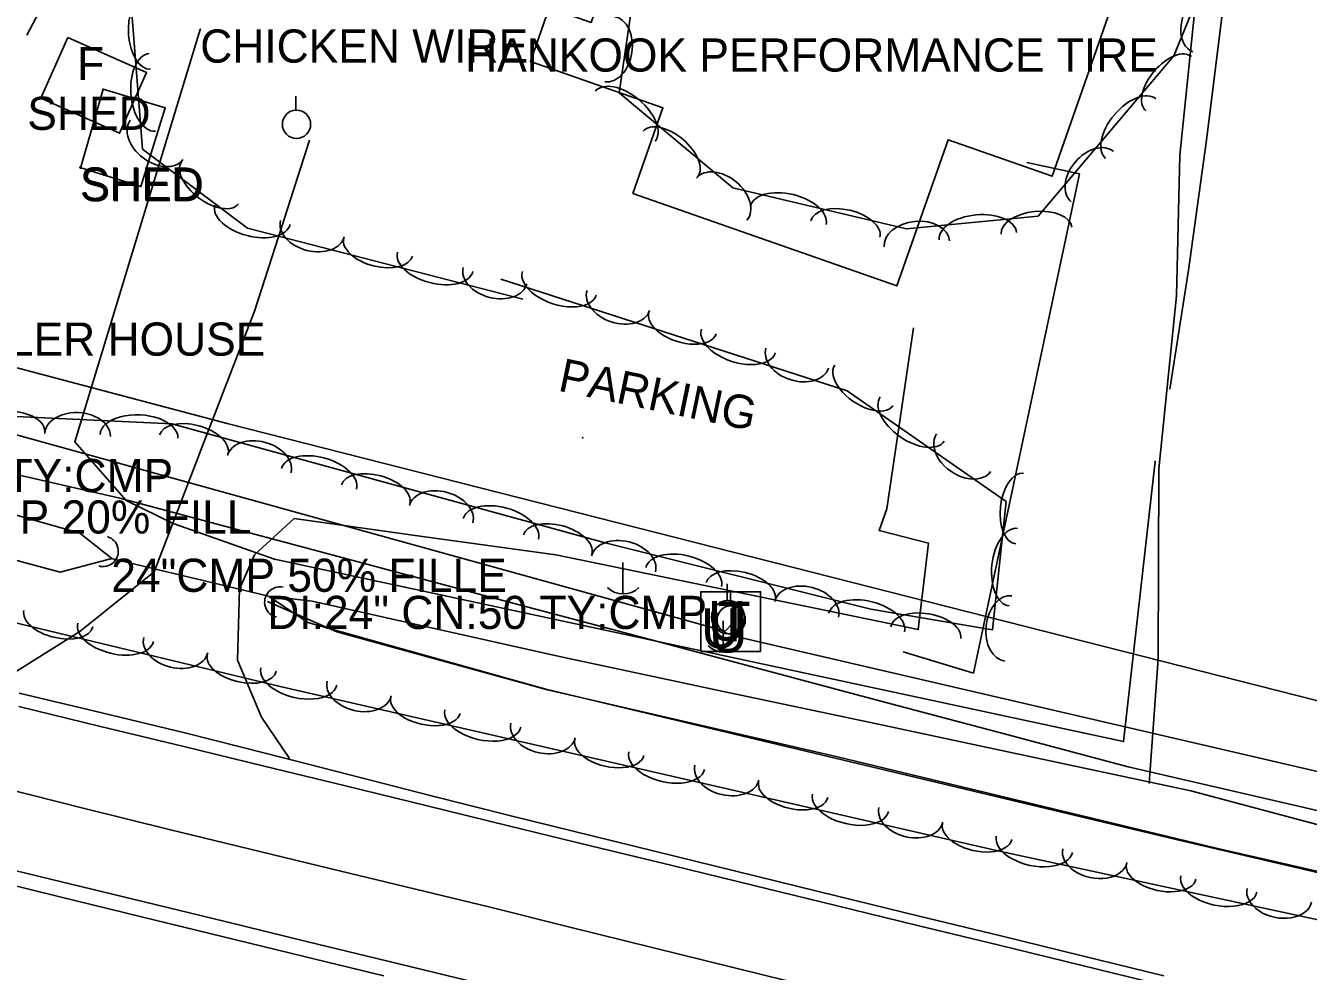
# Model space of a CAD drawing. Extents: x 1441650 to 1491889, y 345904 to 358319.
# Drawn here: x 1448166.1 to 1448359.4, y 353951 to 354093.5 of the extents above; entities that cross this region are included whole.
import ezdxf

# ---------------------------------------------------------------- set-up
doc = ezdxf.new("R2010")
doc.units = 0
for name, color, linetype in [('Default', 7, 'Continuous'), ('S_BUILDING', 7, 'Continuous'), ('S_BUILDING_ANNOT', 7, 'Continuous'), ('S_CROSS_DRAIN', 7, 'Continuous'), ('S_CROSS_DRAIN_ANNOT', 7, 'Continuous'), ('S_DITCHLINE', 7, 'Continuous'), ('S_DRG_PT_SYM', 7, 'Continuous'), ('S_EDGE_PAVEMENT', 7, 'Continuous'), ('S_FENCE', 7, 'Continuous'), ('S_FENCE_ANNOT', 7, 'Continuous'), ('S_GRAVEL_ROAD', 7, 'Continuous'), ('S_MSC_PT_SYM', 7, 'Continuous'), ('S_PARKING', 7, 'Continuous'), ('S_PARKING_ANNOT', 7, 'Continuous'), ('S_PAVEMENT_CROWN', 7, 'Continuous'), ('S_SHOULDER', 7, 'Continuous'), ('S_STR_PT_SYM', 7, 'Continuous'), ('S_STREAM', 7, 'Continuous'), ('S_SURVEY_TEXT_ANNOT', 7, 'Continuous'), ('S_TELEPHONE_UTILITIES', 7, 'Continuous'), ('S_TREE', 7, 'Continuous'), ('S_UNDERGROUND_CABLE', 7, 'Continuous'), ('S_UTILITY_POLE', 7, 'Continuous'), ('S_UTL_PT_SYM', 7, 'Continuous'), ('S_WATER_UTILITIES', 7, 'Continuous')]:
    doc.layers.add(name, color=color, linetype=linetype)

msp = doc.modelspace()

# ---------------------------------------------------------------- linework, layer by layer
at = {"layer": 'S_BUILDING'}
for p, q in [((1448177.75, 354083.9), (1448174.36, 354072.02)), ((1448187.09, 354081.12), (1448177.75, 354083.9)), ((1448183.42, 354069.27), (1448187.09, 354081.12)), ((1448174.36, 354072.02), (1448174.25, 354072.13)), ((1448174.25, 354072.13), (1448183.42, 354069.27))]:
    msp.add_line(p, q, dxfattribs=at)
for points in [[(1448257.58, 354068.2), (1448297.37, 354054.28), (1448305.07, 354076.29), (1448320.74, 354070.81), (1448334.06, 354108.89), (1448295.17, 354122.49), (1448288.71, 354104.02), (1448258.49, 354114.59), (1448251.28, 354093.99), (1448244.97, 354096.2), (1448242.13, 354088.1), (1448262.1, 354081.12)], [(1448172.44, 354091.71), (1448184.3, 354086.42), (1448180.22, 354077.28), (1448168.37, 354082.57)]]:
    msp.add_lwpolyline(points, close=True, dxfattribs=at)
at = {"layer": 'S_CROSS_DRAIN'}
msp.add_line((1448202.48, 354007.57), (1448178.98, 354013.17), dxfattribs=at)
for centre, start, end in [((1448177.74, 354014.28), 253.3416, 73.6708), ((1448204.39, 354006.61), 77.4382, 257.7674)]:
    msp.add_arc(centre, 2.3, start, end, dxfattribs=at)
at = {"layer": 'S_DITCHLINE'}
msp.add_lwpolyline([(1448143.83, 354022.08), (1448148.65, 354017.21), (1448171.28, 354011.15), (1448179.06, 354013.19), (1448174.25, 354017.01), (1448174.23, 354017.03), (1448161.26, 354020.67), (1448148.28, 354024.31)], close=True, dxfattribs=at)
for points in [[(1448202.66, 354007.5), (1448208.62, 354003.54), (1448226.54, 353998.53), (1448244.46, 353993.52), (1448268.47, 353987.79), (1448292.48, 353982.06), (1448316.49, 353976.33), (1448340.5, 353970.6), (1448360.96, 353965.8), (1448381.42, 353961), (1448401.88, 353956.19), (1448422.34, 353951.39), (1448429.39, 353953.04)], [(1448202.67, 354007.5), (1448209.26, 354006.76), (1448227.88, 354002.59), (1448246.5, 353998.43), (1448270.29, 353993.37), (1448294.08, 353988.31), (1448317.87, 353983.26), (1448341.66, 353978.2), (1448362, 353972.75), (1448382.35, 353967.3), (1448402.69, 353961.85), (1448423.04, 353956.4), (1448429.39, 353953.06)]]:
    msp.add_lwpolyline(points, dxfattribs=at)
at = {"layer": 'S_DRG_PT_SYM'}
for points in [[(1448178.98, 354013.17), (1448178.98, 354013.22), (1448178.98, 354013.17), (1448178.93, 354013.17), (1448178.98, 354013.17), (1448178.98, 354013.12), (1448178.98, 354013.17), (1448179.03, 354013.17)], [(1448202.48, 354007.57), (1448202.48, 354007.62), (1448202.48, 354007.57), (1448202.43, 354007.57), (1448202.48, 354007.57), (1448202.48, 354007.52), (1448202.48, 354007.57), (1448202.53, 354007.57)]]:
    msp.add_lwpolyline(points, dxfattribs=at)
at = {"layer": 'S_EDGE_PAVEMENT'}
for points in [[(1447995.19, 354007.42), (1448008.19, 354004.24), (1448021.19, 354001.07), (1448034.19, 353997.89), (1448057.83, 353992.15), (1448081.47, 353986.4), (1448094.63, 353983.19), (1448107.78, 353979.97), (1448120.94, 353976.76), (1448134.1, 353973.54), (1448146.56, 353970.52), (1448159.01, 353967.5), (1448171.47, 353964.48), (1448183.92, 353961.46), (1448196.16, 353958.48), (1448208.39, 353955.49), (1448220.63, 353952.51), (1448232.87, 353949.53)], [(1448165.03, 353990.88), (1448177.37, 353987.9), (1448189.71, 353984.92), (1448202, 353981.92), (1448214.28, 353978.92), (1448226.56, 353975.92), (1448238.85, 353972.92), (1448251.17, 353969.91), (1448263.5, 353966.91), (1448275.83, 353963.9), (1448288.15, 353960.9), (1448300.47, 353957.9), (1448312.78, 353954.91), (1448325.09, 353951.91), (1448337.41, 353948.91)]]:
    msp.add_lwpolyline(points, dxfattribs=at)
at = {"layer": 'S_FENCE'}
for p, q in [((1448192.39, 354092.92), (1448173.51, 354030.78)), ((1448173.51, 354030.78), (1448181.23, 354021.96)), ((1448331.49, 353985.64), (1448336.28, 354027.8)), ((1448181.23, 354021.96), (1448188.32, 354018.45)), ((1448188.32, 354018.45), (1448203.56, 354013.08)), ((1448203.56, 354013.08), (1448331.49, 353985.64))]:
    msp.add_line(p, q, dxfattribs=at)
at = {"layer": 'S_GRAVEL_ROAD'}
for points in [[(1448161.25, 353994.07), (1448174.24, 354002.18), (1448185.43, 354011.17), (1448192.99, 354030.82), (1448200.56, 354050.48), (1448204.71, 354063.36), (1448208.87, 354076.25)], [(1448299.87, 354047.95), (1448297.85, 354034.31), (1448295.83, 354020.67), (1448294.68, 354017.41), (1448302.13, 354015.49), (1448300.59, 354002.48), (1448286.94, 354005.29), (1448273.28, 354008.1), (1448259.62, 354010.91), (1448245.97, 354013.73), (1448226.25, 354016.47), (1448206.54, 354019.22), (1448200.54, 354013.74), (1448198.3, 354008.59), (1448198, 353997.89), (1448201.61, 353989.27), (1448205.85, 353983.03)]]:
    msp.add_lwpolyline(points, dxfattribs=at)
at = {"layer": 'S_MSC_PT_SYM'}
for points in [[(1448192.39, 354092.92), (1448192.39, 354092.97), (1448192.39, 354092.92), (1448192.34, 354092.92), (1448192.39, 354092.92), (1448192.39, 354092.87), (1448192.39, 354092.92), (1448192.44, 354092.92)], [(1448173.51, 354030.78), (1448173.51, 354030.83), (1448173.51, 354030.78), (1448173.46, 354030.78), (1448173.51, 354030.78), (1448173.51, 354030.73), (1448173.51, 354030.78), (1448173.56, 354030.78)], [(1448250.02, 354031.4), (1448250.02, 354031.45), (1448250.02, 354031.4), (1448249.97, 354031.4), (1448250.02, 354031.4), (1448250.02, 354031.35), (1448250.02, 354031.4), (1448250.07, 354031.4)], [(1448336.28, 354027.8), (1448336.28, 354027.85), (1448336.28, 354027.8), (1448336.23, 354027.8), (1448336.28, 354027.8), (1448336.28, 354027.75), (1448336.28, 354027.8), (1448336.33, 354027.8)], [(1448181.23, 354021.96), (1448181.23, 354022.01), (1448181.23, 354021.96), (1448181.18, 354021.96), (1448181.23, 354021.96), (1448181.23, 354021.91), (1448181.23, 354021.96), (1448181.28, 354021.96)], [(1448188.32, 354018.45), (1448188.32, 354018.5), (1448188.32, 354018.45), (1448188.27, 354018.45), (1448188.32, 354018.45), (1448188.32, 354018.4), (1448188.32, 354018.45), (1448188.37, 354018.45)], [(1448203.56, 354013.08), (1448203.56, 354013.12), (1448203.56, 354013.08), (1448203.51, 354013.08), (1448203.56, 354013.08), (1448203.56, 354013.03), (1448203.56, 354013.08), (1448203.61, 354013.08)], [(1448331.49, 353985.64), (1448331.49, 353985.69), (1448331.49, 353985.64), (1448331.44, 353985.64), (1448331.49, 353985.64), (1448331.49, 353985.59), (1448331.49, 353985.64), (1448331.54, 353985.64)]]:
    msp.add_lwpolyline(points, dxfattribs=at)
at = {"layer": 'S_PARKING'}
for points in [[(1448202.9, 354180.85), (1448175.22, 354108.97), (1448166.28, 354092.04)], [(1448298.32, 353999.12), (1448308.89, 353995.93), (1448324.9, 354071.15), (1448316.95, 354072.86)]]:
    msp.add_lwpolyline(points, dxfattribs=at)
at = {"layer": 'S_PAVEMENT_CROWN'}
msp.add_lwpolyline([(1447997.66, 354019.24), (1448010.88, 354016.03), (1448024.1, 354012.83), (1448037.31, 354009.63), (1448060.61, 354003.94), (1448083.92, 353998.26), (1448097.12, 353994.96), (1448110.33, 353991.66), (1448123.53, 353988.36), (1448136.73, 353985.07), (1448149.47, 353981.89), (1448162.21, 353978.71), (1448174.94, 353975.53), (1448187.68, 353972.35), (1448211.89, 353966.49), (1448236.09, 353960.63), (1448248.29, 353957.61), (1448260.48, 353954.59), (1448272.68, 353951.57), (1448284.88, 353948.55)], dxfattribs=at)
at = {"layer": 'S_SHOULDER'}
for points in [[(1447994.64, 354005.58), (1448007.62, 354002.42), (1448020.61, 353999.26), (1448033.6, 353996.1), (1448057.16, 353990.3), (1448080.73, 353984.5), (1448093.96, 353981.23), (1448107.2, 353977.97), (1448120.44, 353974.7), (1448133.68, 353971.43), (1448146.13, 353968.37), (1448158.59, 353965.31), (1448171.05, 353962.25), (1448183.51, 353959.19), (1448195.69, 353956.23), (1448207.87, 353953.28), (1448220.06, 353950.32)], [(1448165.12, 353992.92), (1448177.58, 353989.93), (1448190.04, 353986.93), (1448202.37, 353983.79), (1448214.71, 353980.65), (1448227.04, 353977.5), (1448239.37, 353974.36), (1448251.63, 353971.35), (1448263.9, 353968.34), (1448276.17, 353965.32), (1448288.43, 353962.31), (1448300.72, 353959.31), (1448313.01, 353956.31), (1448325.3, 353953.31), (1448337.58, 353950.31)]]:
    msp.add_lwpolyline(points, dxfattribs=at)
at = {"layer": 'S_STR_PT_SYM'}
for points in [[(1448177.75, 354083.9), (1448177.75, 354083.95), (1448177.75, 354083.9), (1448177.7, 354083.9), (1448177.75, 354083.9), (1448177.75, 354083.85), (1448177.75, 354083.9), (1448177.8, 354083.9)], [(1448187.09, 354081.12), (1448187.09, 354081.17), (1448187.09, 354081.12), (1448187.04, 354081.12), (1448187.09, 354081.12), (1448187.09, 354081.07), (1448187.09, 354081.12), (1448187.14, 354081.12)], [(1448174.25, 354072.13), (1448174.25, 354072.18), (1448174.25, 354072.13), (1448174.2, 354072.13), (1448174.25, 354072.13), (1448174.25, 354072.08), (1448174.25, 354072.13), (1448174.3, 354072.13)], [(1448174.36, 354072.02), (1448174.36, 354072.07), (1448174.36, 354072.02), (1448174.31, 354072.02), (1448174.36, 354072.02), (1448174.36, 354071.97), (1448174.36, 354072.02), (1448174.41, 354072.02)], [(1448183.42, 354069.27), (1448183.42, 354069.32), (1448183.42, 354069.27), (1448183.37, 354069.27), (1448183.42, 354069.27), (1448183.42, 354069.22), (1448183.42, 354069.27), (1448183.47, 354069.27)]]:
    msp.add_lwpolyline(points, dxfattribs=at)
at = {"layer": 'S_STREAM'}
for points in [[(1448335.39, 353979.27), (1448336.74, 353998.05), (1448336.82, 354026.7), (1448339.5, 354052.77), (1448340, 354074), (1448343.45, 354107.7), (1448344.12, 354117.75), (1448343.71, 354122.43), (1448343.72, 354135.74), (1448344.54, 354141.39)], [(1448347.96, 354139.42), (1448346.53, 354124.45), (1448346.73, 354107.97), (1448346.79, 354098.5), (1448344.01, 354076.23), (1448341.29, 354056.63), (1448338.51, 354038.73)], [(1448415.75, 353953.47), (1448345.28, 353969.59), (1448288.39, 353983.29), (1448244.73, 353993.42), (1448212.98, 354002.13), (1448202.5, 354006.71)]]:
    msp.add_lwpolyline(points, dxfattribs=at)
at = {"layer": 'S_TELEPHONE_UTILITIES'}
msp.add_lwpolyline([(1448267.82, 353999.19), (1448267.82, 354008.19), (1448276.82, 354008.19), (1448276.82, 353999.19)], close=True, dxfattribs=at)
at = {"layer": 'S_TREE'}
for points in [[(1448241.02, 354052.3), (1448199.49, 354062.98), (1448183.7, 354074.89), (1448182.09, 354095.37), (1448190.96, 354120.88), (1448210.92, 354155.18), (1448229.55, 354162.85), (1448242.03, 354183.47), (1448275.4, 354177.81)], [(1448332.01, 354128.1), (1448305.48, 354116.78), (1448279.1, 354107.55), (1448258.08, 354100.88), (1448255.51, 354083.38), (1448272.63, 354069.07), (1448298.8, 354062.86), (1448318.64, 354064.76), (1448339.12, 354088.96), (1448349.47, 354114.36), (1448340.03, 354123.56), (1448330.25, 354128.25)], [(1447987.75, 354067.83), (1448006.25, 354063.19), (1448024.76, 354058.54), (1448043.26, 354053.9), (1448060.39, 354049.94), (1448077.51, 354045.99), (1448094.63, 354042.04), (1448111.76, 354038.08), (1448128.88, 354034.13), (1448146, 354030.18), (1448163.13, 354026.22), (1448180.25, 354022.27), (1448199.24, 354017.21), (1448218.24, 354012.15), (1448237.23, 354007.09), (1448256.22, 354002.04), (1448275.22, 353996.98), (1448294.21, 353991.92), (1448313.2, 353986.86), (1448332.2, 353981.8), (1448353.49, 353976.87), (1448374.79, 353971.94)], [(1447987.75, 354067.83), (1448006.25, 354063.19), (1448024.76, 354058.54), (1448043.26, 354053.9), (1448060.39, 354049.94), (1448077.51, 354045.99), (1448094.63, 354042.04), (1448111.76, 354038.08), (1448128.88, 354034.13), (1448146, 354030.18), (1448163.13, 354026.22), (1448180.25, 354022.27), (1448199.24, 354017.21), (1448218.24, 354012.15), (1448237.23, 354007.09), (1448256.22, 354002.04), (1448275.22, 353996.98), (1448294.21, 353991.92), (1448313.2, 353986.86), (1448332.2, 353981.8), (1448353.49, 353976.87), (1448374.79, 353971.94)], [(1448421.04, 353945.8), (1448313.04, 353969.02), (1448204.44, 353993.88), (1448155.95, 354005.58), (1448148.58, 354014.38), (1448155, 354035.07), (1448188.13, 354033.51), (1448253.39, 354015.56), (1448293.45, 354005.56), (1448311.76, 354002.46), (1448313.83, 354021.77), (1448289.86, 354038.46), (1448237.68, 354055.28)]]:
    msp.add_lwpolyline(points, dxfattribs=at)
for centre, major_axis, ratio, start_param, end_param in [((1448184.46, 354092.28), (0.42, -5.33), 0.540699, 3.141593, 6.283185), ((1448343.81, 354094.15), (-1.87, -4.59), 0.68532, 3.141594, 6.283187), ((1448254.07, 354089.95), (0.72, 4.9), 0.685311, 3.141593, 6.283185), ((1448338.33, 354084.75), (-3.45, -4.08), 0.540699, 3.141593, 6.283185), ((1448185.16, 354083.44), (0.46, -5.85), 0.55008, 3.141593, 6.283185), ((1448256.43, 354079.85), (-4.5, 3.77), 0.550078, 3.141593, 6.283185), ((1448332.6, 354077.98), (-3.79, -4.48), 0.550079, 3.141593, 6.283185), ((1448185.81, 354076.28), (3.96, -2.98), 0.685311, 3.141593, 6.283185), ((1448263.23, 354074.16), (-4.1, 3.43), 0.540698, 3.141593, 6.283185), ((1448326.82, 354070.74), (-3.2, -3.78), 0.68531, 3.141593, 6.283185), ((1448193.88, 354069.87), (4.27, -3.22), 0.5407, 3.141593, 6.283185), ((1448270.97, 354067.35), (-3.8, 3.18), 0.685309, 3.141593, 6.283185), ((1448280.98, 354064.9), (-5.71, 1.35), 0.550078, 3.141593, 6.283185), ((1448200.25, 354064.98), (5.68, -1.46), 0.55008, 3.141593, 6.283185), ((1448289.61, 354062.86), (-5.2, 1.23), 0.540698, 3.141593, 6.283185), ((1448309.57, 354061.76), (-5.84, -0.56), 0.550078, 3.141593, 6.283185), ((1448318.4, 354062.6), (-5.32, -0.51), 0.540698, 3.141593, 6.283185), ((1448209.28, 354062.92), (4.8, -1.23), 0.685311, 3.141593, 6.283185), ((1448300.38, 354060.61), (-4.93, -0.47), 0.685309, 3.141593, 6.283185), ((1448219.2, 354060.1), (5.18, -1.33), 0.540699, 3.141593, 6.283185), ((1448227.78, 354057.89), (5.68, -1.46), 0.55008, 3.141593, 6.283185), ((1448236.81, 354055.84), (4.8, -1.23), 0.685311, 3.141593, 6.283185), ((1448246.5, 354054.66), (5.57, -1.8), 0.551757, 3.14174, 6.283333), ((1448255.37, 354052.08), (4.7, -1.52), 0.6874, 3.141835, 6.283427), ((1448265.06, 354048.68), (5.07, -1.64), 0.542348, 3.141735, 6.283328), ((1448273.48, 354045.97), (5.57, -1.8), 0.551757, 3.14174, 6.283333), ((1448282.34, 354043.38), (4.7, -1.52), 0.6874, 3.141835, 6.283427), ((1448292.39, 354039.28), (4.39, -3.06), 0.540715, 3.141607, 6.2832), ((1448299.67, 354034.21), (4.82, -3.35), 0.550096, 3.141608, 6.2832), ((1448163.63, 354032.54), (-5.34, 0.25), 0.540698, 3.141591, 6.283184), ((1448173.9, 354031.79), (-4.95, 0.23), 0.685309, 3.14159, 6.283183), ((1448183.16, 354031.62), (-5.86, 0.28), 0.550079, 3.141591, 6.283184), ((1448191.42, 354030.4), (-5.15, 1.42), 0.540698, 3.141593, 6.283185), ((1448307.42, 354029.13), (4.07, -2.83), 0.685331, 3.141617, 6.28321), ((1448201.28, 354027.42), (-4.78, 1.31), 0.685309, 3.141593, 6.283185), ((1448210.28, 354025.21), (-5.66, 1.56), 0.550078, 3.141593, 6.283185), ((1448218.83, 354022.86), (-5.15, 1.42), 0.540698, 3.141593, 6.283185), ((1448315.85, 354020.71), (-0.57, -5.32), 0.540699, 3.141593, 6.283185), ((1448228.69, 354019.88), (-4.78, 1.31), 0.685309, 3.141593, 6.283185), ((1448237.69, 354017.67), (-5.66, 1.56), 0.550078, 3.141593, 6.283185), ((1448246.24, 354015.32), (-5.15, 1.42), 0.540698, 3.141593, 6.283185), ((1448256.18, 354012.4), (-4.81, 1.2), 0.685309, 3.141593, 6.283185), ((1448314.9, 354011.9), (-0.62, -5.84), 0.550079, 3.141593, 6.283185), ((1448265.23, 354010.42), (-5.69, 1.42), 0.550078, 3.141593, 6.283185), ((1448273.83, 354008.27), (-5.19, 1.29), 0.540698, 3.141593, 6.283185), ((1448283.76, 354005.53), (-4.81, 1.2), 0.685309, 3.141593, 6.283185), ((1448292.81, 354003.54), (-5.69, 1.42), 0.550078, 3.141593, 6.283185), ((1448314.18, 354002.66), (-0.53, -4.93), 0.68531, 3.141593, 6.283185), ((1448171.01, 354004.13), (5.2, -1.25), 0.540698, 3.141593, 6.283185), ((1448301.71, 354002.01), (-5.27, 0.89), 0.540698, 3.141593, 6.283185), ((1448179.63, 354002.05), (5.7, -1.38), 0.550078, 3.141593, 6.283185), ((1448188.69, 354000.13), (4.82, -1.16), 0.685309, 3.141593, 6.283185), ((1448198.65, 353997.46), (5.2, -1.25), 0.540698, 3.141593, 6.283185), ((1448207.25, 353995.41), (5.72, -1.31), 0.550078, 3.141594, 6.283187), ((1448216.33, 353993.6), (4.83, -1.11), 0.685309, 3.141596, 6.283188), ((1448226.32, 353991.05), (5.21, -1.19), 0.540698, 3.141594, 6.283187), ((1448234.96, 353989.07), (5.72, -1.31), 0.550078, 3.141594, 6.283187), ((1448244.04, 353987.26), (4.83, -1.11), 0.685309, 3.141596, 6.283188), ((1448254.03, 353984.71), (5.21, -1.19), 0.540698, 3.141594, 6.283187), ((1448262.67, 353982.73), (5.72, -1.31), 0.550078, 3.141594, 6.283187), ((1448271.75, 353980.92), (4.83, -1.11), 0.685309, 3.141596, 6.283188), ((1448281.74, 353978.37), (5.21, -1.19), 0.540698, 3.141594, 6.283187), ((1448290.38, 353976.39), (5.72, -1.31), 0.550078, 3.141594, 6.283187), ((1448299.47, 353974.58), (4.83, -1.11), 0.685309, 3.141596, 6.283188), ((1448309.45, 353972.02), (5.21, -1.19), 0.540698, 3.141594, 6.283187), ((1448318.08, 353970.11), (5.74, -1.23), 0.550078, 3.141593, 6.283186), ((1448327.19, 353968.42), (4.84, -1.04), 0.685309, 3.141593, 6.283186), ((1448337.2, 353966), (5.23, -1.12), 0.540698, 3.141593, 6.283186), ((1448345.87, 353964.13), (5.74, -1.23), 0.550078, 3.141593, 6.283186), ((1448354.98, 353962.44), (4.84, -1.04), 0.685309, 3.141593, 6.283186)]:
    msp.add_ellipse(centre, major_axis=major_axis, ratio=ratio, start_param=start_param, end_param=end_param, dxfattribs=at)
at = {"layer": 'S_UNDERGROUND_CABLE'}
for p, q in [((1448142.43, 354037.98), (1448271.48, 354002.22)), ((1448271.48, 354002.22), (1448272.52, 354003.35)), ((1448272.52, 354003.35), (1448272.69, 354001.56)), ((1448272.69, 354001.56), (1448451.28, 353959.99))]:
    msp.add_line(p, q, dxfattribs=at)
at = {"layer": 'S_UTILITY_POLE'}
for p, q in [((1448206.77, 354080.77), (1448206.77, 354082.88)), ((1448256.07, 354012.57), (1448256.07, 354007.85)), ((1448271.78, 354006.88), (1448271.78, 354009.36)), ((1448272.27, 354006.08), (1448272.27, 354008.19)), ((1448271.21, 354003.8), (1448271.21, 353999.07))]:
    msp.add_line(p, q, dxfattribs=at)
for centre, radius in [((1448206.89, 354078.63), 2.13), ((1448271.92, 354004.36), 2.5), ((1448272.39, 354003.94), 2.13)]:
    msp.add_circle(centre, radius, dxfattribs=at)
for centre in [(1448256.13, 354011.27), (1448271.27, 354002.5)]:
    msp.add_arc(centre, 3.41, 226.3972, 313.6028, dxfattribs=at)
at = {"layer": 'S_UTL_PT_SYM'}
msp.add_lwpolyline([(1448196.43, 354033.54), (1448196.43, 354033.59), (1448196.43, 354033.54), (1448196.38, 354033.54), (1448196.43, 354033.54), (1448196.43, 354033.49), (1448196.43, 354033.54), (1448196.48, 354033.54)], dxfattribs=at)
at = {"layer": 'S_WATER_UTILITIES'}
for p, q in [((1447881.62, 354116.96), (1448196.43, 354033.54)), ((1448196.43, 354033.54), (1448418.79, 353977.01))]:
    msp.add_line(p, q, dxfattribs=at)

# ---------------------------------------------------------------- texts
at = {"layer": 'Default'}
for p in [(1448268.89, 354000.8), (1448267.85, 353999.68), (1448269.06, 353999.02)]:
    msp.add_text('U', height=6, rotation=360, dxfattribs=at).set_placement(p)
at = {"layer": 'S_BUILDING_ANNOT'}
for s, height, p in [('HANKOOK PERFORMANCE TIRE', 5.0003, (1448232.3, 354086.57)), ('F', 5, (1448173.83, 354085.29)), ('SHED', 5, (1448166.33, 354077.79)), ('SHED', 5, (1448174.25, 354067.13)), ('SHED', 5, (1448174.36, 354067.02))]:
    msp.add_text(s, height=height, dxfattribs=at).set_placement(p)
at = {"layer": 'S_CROSS_DRAIN_ANNOT'}
for s, p in [('DI:24" CN:20 TY:CMP', (1448122.02, 354023.2)), ('24" CMP 20% FILL', (1448143.1, 354016.95)), ('24"CMP 50% FILLE', (1448178.98, 354008.17)), ('DI:24" CN:50 TY:CMP', (1448202.48, 354002.57))]:
    msp.add_text(s, height=5, dxfattribs=at).set_placement(p)
at = {"layer": 'S_FENCE_ANNOT'}
msp.add_text('CHICKEN WIRE', height=5, dxfattribs=at).set_placement((1448192.39, 354087.92))
at = {"layer": 'S_PARKING_ANNOT'}
msp.add_text('PARKING', height=5, rotation=348.3134, dxfattribs=at).set_placement((1448246.15, 354038.51))
at = {"layer": 'S_SURVEY_TEXT_ANNOT'}
msp.add_text('TO TRAILER HOUSE', height=5, dxfattribs=at).set_placement((1448137.18, 354043.76))
at = {"layer": 'S_TELEPHONE_UTILITIES'}
msp.add_text('T', height=6, rotation=360, dxfattribs=at).set_placement((1448270.39, 354000.69))

doc.saveas('drawing.dxf')
